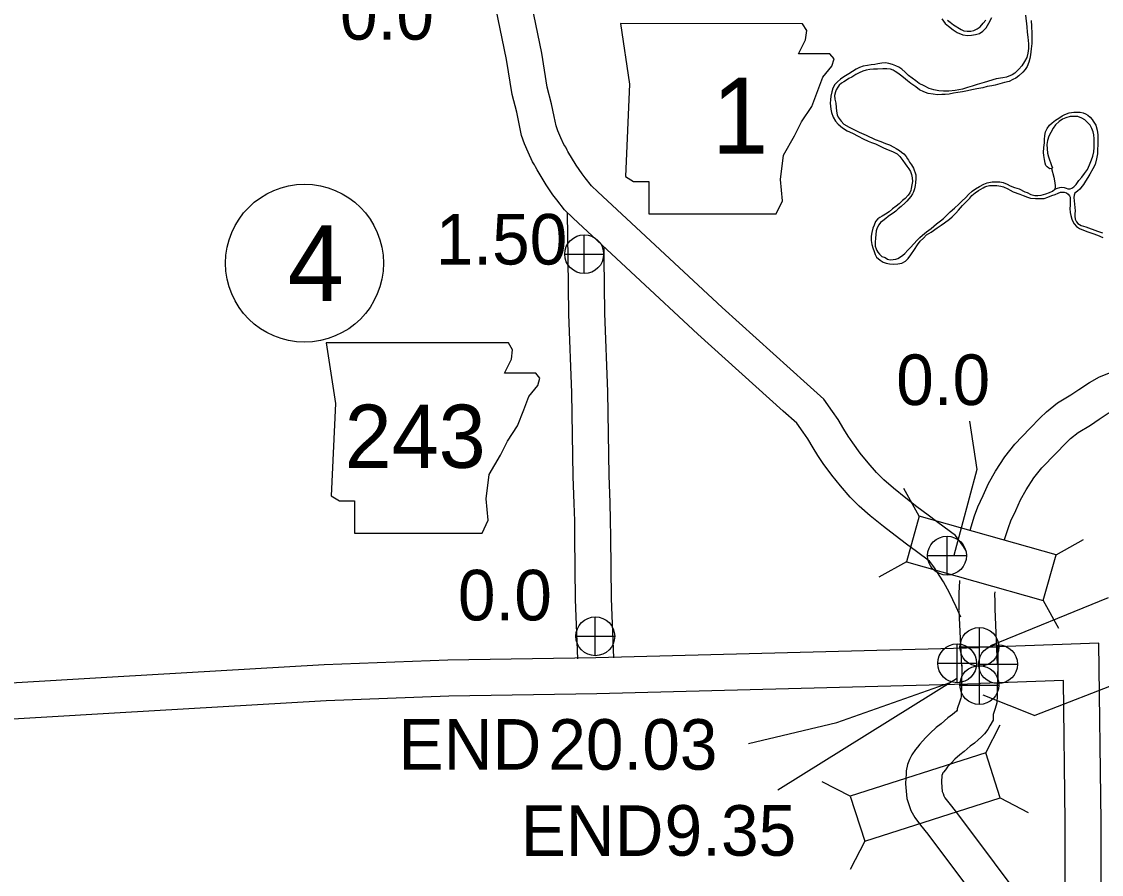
# Model space of a CAD drawing. Extents: x -939622 to -934222, y 1383701 to 1385301.
# Drawn here: x -935802.69 to -935775.62, y 1384181.86 to 1384203.23 of the extents above; entities that cross this region are included whole.
import ezdxf

# ---------------------------------------------------------------- set-up
doc = ezdxf.new("R2010")
doc.units = 0
for name, color, linetype in [('Level 10', 7, 'Continuous'), ('Level 15', 7, 'Continuous'), ('Level 20', 7, 'Continuous'), ('Level 21', 7, 'Continuous'), ('Level 25', 7, 'Continuous'), ('Level 26', 7, 'Continuous'), ('Level 27', 7, 'Continuous'), ('Level 9', 7, 'Continuous')]:
    doc.layers.add(name, color=color, linetype=linetype)

msp = doc.modelspace()

# ---------------------------------------------------------------- linework, layer by layer
at = {"layer": 'Level 10'}
for points in [[(-935779.013, 1384189.97), (-935779.082, 1384190.072), (-935779.276, 1384190.348), (-935779.72, 1384190.676), (-935779.967, 1384190.857), (-935780.246, 1384191.07), (-935780.525, 1384191.284), (-935780.835, 1384191.535), (-935781.074, 1384191.744), (-935781.257, 1384191.928), (-935781.468, 1384192.174), (-935781.668, 1384192.419), (-935781.856, 1384192.67), (-935781.97, 1384192.843), (-935782.078, 1384193.016), (-935782.221, 1384193.258), (-935782.359, 1384193.456), (-935782.582, 1384193.769), (-935782.996, 1384194.14), (-935785.132, 1384196.064), (-935788.249, 1384198.963), (-935788.407, 1384199.114), (-935788.564, 1384199.319), (-935788.64, 1384199.417), (-935788.784, 1384199.63), (-935788.995, 1384199.978), (-935789.012, 1384200.007), (-935789.047, 1384200.081), (-935789.094, 1384200.153), (-935789.172, 1384200.322), (-935789.244, 1384200.493), (-935789.287, 1384200.618), (-935789.336, 1384200.851), (-935789.403, 1384201.169), (-935789.512, 1384201.588), (-935789.649, 1384202.441), (-935790.19, 1384205.071)], [(-935779.148, 1384188.302), (-935779.264, 1384188.566), (-935779.425, 1384188.917), (-935779.578, 1384189.193), (-935779.824, 1384189.564), (-935779.928, 1384189.711), (-935780.254, 1384189.951), (-935780.506, 1384190.137), (-935780.793, 1384190.355), (-935781.082, 1384190.578), (-935781.415, 1384190.846), (-935781.69, 1384191.087), (-935781.918, 1384191.316), (-935782.158, 1384191.596), (-935782.377, 1384191.865), (-935782.593, 1384192.153), (-935782.727, 1384192.356), (-935782.847, 1384192.548), (-935782.979, 1384192.772), (-935783.094, 1384192.938), (-935783.256, 1384193.165), (-935783.598, 1384193.471), (-935785.74, 1384195.401), (-935788.865, 1384198.307), (-935789.08, 1384198.511), (-935789.276, 1384198.768), (-935789.369, 1384198.887), (-935789.542, 1384199.144), (-935789.77, 1384199.52), (-935789.811, 1384199.591), (-935789.835, 1384199.642), (-935789.884, 1384199.717), (-935789.994, 1384199.957), (-935790.085, 1384200.171), (-935790.157, 1384200.379), (-935790.217, 1384200.666), (-935790.279, 1384200.963), (-935790.394, 1384201.403), (-935790.535, 1384202.279), (-935791.07, 1384204.883)], [(-935788.748, 1384187.261), (-935788.801, 1384188.751), (-935788.821, 1384190.307), (-935788.824, 1384190.719), (-935788.837, 1384191.151), (-935788.861, 1384191.833), (-935788.898, 1384193.926), (-935788.972, 1384195.902), (-935788.986, 1384197.288), (-935789.004, 1384198.427)], [(-935787.848, 1384187.284), (-935787.902, 1384188.773), (-935787.921, 1384190.316), (-935787.924, 1384190.735), (-935787.937, 1384191.18), (-935787.962, 1384191.857), (-935787.998, 1384193.951), (-935788.072, 1384195.924), (-935788.086, 1384197.3), (-935788.09, 1384197.56)], [(-935775.638, 1384177.983), (-935775.627, 1384183.177), (-935775.684, 1384187.654), (-935778.687, 1384187.545)], [(-935779.121, 1384187.104), (-935779.131, 1384186.557), (-935779.136, 1384186.369), (-935779.139, 1384186.307), (-935779.148, 1384186.274), (-935779.173, 1384186.196), (-935779.236, 1384186.008), (-935779.235, 1384185.97), (-935779.256, 1384185.949), (-935779.303, 1384185.905), (-935779.354, 1384185.863), (-935779.472, 1384185.778), (-935779.641, 1384185.632), (-935779.76, 1384185.536), (-935779.913, 1384185.395), (-935780.032, 1384185.278), (-935780.175, 1384185.12), (-935780.227, 1384185.048), (-935780.282, 1384184.989), (-935780.376, 1384184.856), (-935780.432, 1384184.738), (-935780.483, 1384184.608), (-935780.513, 1384184.455), (-935780.517, 1384184.363), (-935780.527, 1384184.28), (-935780.53, 1384184.129), (-935780.498, 1384183.76), (-935780.442, 1384183.586), (-935780.395, 1384183.459), (-935780.301, 1384183.282), (-935780.152, 1384183.095), (-935779.968, 1384182.862), (-935778.082, 1384180.341)], [(-935778.221, 1384187.087), (-935778.232, 1384186.537), (-935778.237, 1384186.34), (-935778.244, 1384186.161), (-935778.287, 1384186.012), (-935778.317, 1384185.919), (-935778.335, 1384185.863), (-935778.335, 1384185.726), (-935778.418, 1384185.585), (-935778.471, 1384185.487), (-935778.553, 1384185.38), (-935778.628, 1384185.303), (-935778.71, 1384185.228), (-935778.804, 1384185.15), (-935778.913, 1384185.071), (-935779.065, 1384184.94), (-935779.173, 1384184.853), (-935779.292, 1384184.744), (-935779.382, 1384184.655), (-935779.476, 1384184.551), (-935779.532, 1384184.475), (-935779.581, 1384184.422), (-935779.596, 1384184.401), (-935779.606, 1384184.378), (-935779.616, 1384184.355), (-935779.617, 1384184.35), (-935779.619, 1384184.292), (-935779.628, 1384184.218), (-935779.629, 1384184.158), (-935779.61, 1384183.939), (-935779.591, 1384183.881), (-935779.572, 1384183.829), (-935779.544, 1384183.776), (-935779.447, 1384183.654), (-935779.255, 1384183.412), (-935777.367, 1384180.887)], [(-935776.534, 1384179.887), (-935776.527, 1384183.172), (-935776.573, 1384186.721), (-935778.655, 1384186.646)]]:
    msp.add_lwpolyline(points, dxfattribs=at)
at = {"layer": 'Level 15'}
for points in [[(-935778.915, 1384190.483), (-935778.914, 1384190.488), (-935778.803, 1384190.848), (-935778.715, 1384191.073), (-935778.583, 1384191.353), (-935778.454, 1384191.651), (-935778.272, 1384191.966), (-935778.044, 1384192.319), (-935777.79, 1384192.643), (-935777.412, 1384193.031), (-935777.153, 1384193.298), (-935777, 1384193.452), (-935776.719, 1384193.677), (-935776.383, 1384193.874), (-935776.185, 1384194.013), (-935775.918, 1384194.189), (-935775.672, 1384194.324), (-935775.226, 1384194.501), (-935772.418, 1384195.56), (-935769.232, 1384196.667)], [(-935778.047, 1384190.247), (-935777.953, 1384190.551), (-935777.888, 1384190.716), (-935777.763, 1384190.982), (-935777.649, 1384191.246), (-935777.503, 1384191.497), (-935777.311, 1384191.797), (-935777.112, 1384192.049), (-935776.767, 1384192.404), (-935776.511, 1384192.667), (-935776.398, 1384192.781), (-935776.207, 1384192.934), (-935775.896, 1384193.116), (-935775.679, 1384193.269), (-935775.454, 1384193.417), (-935775.288, 1384193.508), (-935774.901, 1384193.662), (-935772.111, 1384194.713), (-935768.936, 1384195.817)], [(-935779.186, 1384188.48), (-935779.188, 1384188.7), (-935779.189, 1384188.908), (-935779.171, 1384189.217), (-935779.17, 1384189.226)], [(-935778.286, 1384188.487), (-935778.288, 1384188.706), (-935778.289, 1384188.884), (-935778.286, 1384188.938)], [(-935778.222, 1384187.117), (-935778.287, 1384188.505)], [(-935779.121, 1384187.074), (-935779.186, 1384188.463)], [(-935824.907, 1384185.728), (-935816.102, 1384186.059), (-935807.838, 1384186.366), (-935805.943, 1384186.48), (-935800.416, 1384186.809), (-935795.102, 1384187.118), (-935792.008, 1384187.236), (-935788.292, 1384187.295), (-935778.683, 1384187.545)], [(-935824.874, 1384184.829), (-935816.068, 1384185.16), (-935807.795, 1384185.467), (-935805.889, 1384185.581), (-935800.363, 1384185.91), (-935795.059, 1384186.219), (-935791.984, 1384186.336), (-935788.273, 1384186.395), (-935778.659, 1384186.646)]]:
    msp.add_lwpolyline(points, dxfattribs=at)
at = {"layer": 'Level 20'}
for p, q in [((-935780.188, 1384190.835), (-935780.575, 1384191.527)), ((-935776.758, 1384189.867), (-935776.067, 1384190.254)), ((-935780.511, 1384189.692), (-935781.202, 1384189.305)), ((-935777.081, 1384188.724), (-935776.694, 1384188.032)), ((-935778.521, 1384184.906), (-935778.159, 1384185.61)), ((-935781.915, 1384183.819), (-935782.619, 1384184.181)), ((-935778.159, 1384183.775), (-935777.454, 1384183.412)), ((-935781.553, 1384182.688), (-935781.915, 1384181.983))]:
    msp.add_line(p, q, dxfattribs=at)
for points in [[(-935776.758, 1384189.867), (-935780.188, 1384190.835), (-935780.511, 1384189.692), (-935777.081, 1384188.724)], [(-935778.521, 1384184.906), (-935781.915, 1384183.819), (-935781.553, 1384182.688), (-935778.159, 1384183.775)]]:
    msp.add_lwpolyline(points, close=True, dxfattribs=at)
at = {"layer": 'Level 21'}
for points in [[(-935787.679, 1384203.182), (-935787.45, 1384201.659), (-935787.552, 1384199.35), (-935787.349, 1384199.223), (-935786.968, 1384199.223), (-935786.968, 1384198.411), (-935783.771, 1384198.411), (-935783.619, 1384198.741), (-935783.669, 1384199.274), (-935783.593, 1384199.883), (-935783.314, 1384200.365), (-935783.136, 1384200.72), (-935782.883, 1384201.101), (-935782.73, 1384201.507), (-935782.603, 1384201.837), (-935782.375, 1384202.116), (-935782.324, 1384202.294), (-935782.426, 1384202.42), (-935783.212, 1384202.42), (-935783.035, 1384202.776), (-935783.009, 1384203.004), (-935783.115, 1384203.179)], [(-935795.052, 1384195.18), (-935794.824, 1384193.657), (-935794.926, 1384191.348), (-935794.723, 1384191.221), (-935794.342, 1384191.221), (-935794.342, 1384190.409), (-935791.144, 1384190.409), (-935790.992, 1384190.739), (-935791.043, 1384191.272), (-935790.967, 1384191.881), (-935790.688, 1384192.363), (-935790.51, 1384192.718), (-935790.256, 1384193.099), (-935790.104, 1384193.505), (-935789.977, 1384193.835), (-935789.749, 1384194.114), (-935789.698, 1384194.292), (-935789.799, 1384194.418), (-935790.586, 1384194.418), (-935790.408, 1384194.774), (-935790.383, 1384195.002), (-935790.488, 1384195.177)]]:
    msp.add_lwpolyline(points, close=True, dxfattribs=at)
at = {"layer": 'Level 25'}
for p, q in [((-935778.924, 1384193.217), (-935778.74, 1384192.006)), ((-935778.74, 1384192.006), (-935779.319, 1384189.846)), ((-935775.448, 1384188.793), (-935778.397, 1384187.582)), ((-935783.73, 1384183.978), (-935779.254, 1384186.769)), ((-935782.256, 1384185.663), (-935779.412, 1384186.664)), ((-935774.711, 1384186.844), (-935777.291, 1384185.844)), ((-935778.595, 1384186.355), (-935777.291, 1384185.844)), ((-935784.468, 1384185.136), (-935782.256, 1384185.663))]:
    msp.add_line(p, q, dxfattribs=at)
at = {"layer": 'Level 26'}
for p, q in [((-935788.586, 1384196.914), (-935788.586, 1384197.889)), ((-935789.074, 1384197.402), (-935788.099, 1384197.402)), ((-935779.491, 1384189.359), (-935779.491, 1384190.334)), ((-935779.979, 1384189.846), (-935779.004, 1384189.846)), ((-935788.309, 1384187.339), (-935788.309, 1384188.314)), ((-935778.68, 1384187.071), (-935778.68, 1384188.046)), ((-935788.797, 1384187.826), (-935787.822, 1384187.826)), ((-935779.236, 1384186.662), (-935779.236, 1384187.637)), ((-935779.168, 1384187.558), (-935778.193, 1384187.558)), ((-935778.212, 1384186.638), (-935778.212, 1384187.613)), ((-935779.724, 1384187.149), (-935778.749, 1384187.149)), ((-935778.699, 1384187.126), (-935777.724, 1384187.126)), ((-935778.68, 1384186.116), (-935778.68, 1384187.091)), ((-935779.168, 1384186.603), (-935778.193, 1384186.603))]:
    msp.add_line(p, q, dxfattribs=at)
for centre in [(-935788.586, 1384197.402), (-935779.491, 1384189.846), (-935788.309, 1384187.826), (-935778.68, 1384187.558), (-935779.236, 1384187.149), (-935778.212, 1384187.126), (-935778.68, 1384186.603)]:
    msp.add_circle(centre, 0.487, dxfattribs=at)
at = {"layer": 'Level 27'}
msp.add_circle((-935795.598, 1384197.176), 1.98, dxfattribs=at)
at = {"layer": 'Level 9'}
for points in [[(-935777.521, 1384203.394), (-935777.493, 1384203.103), (-935777.48, 1384202.968), (-935777.462, 1384202.839), (-935777.446, 1384202.674), (-935777.446, 1384202.56), (-935777.461, 1384202.436), (-935777.494, 1384202.333), (-935777.546, 1384202.233), (-935777.612, 1384202.126), (-935777.687, 1384202.036), (-935777.787, 1384201.941), (-935777.855, 1384201.894), (-935778.003, 1384201.839), (-935778.089, 1384201.825), (-935778.256, 1384201.793), (-935778.56, 1384201.701), (-935778.735, 1384201.655), (-935778.863, 1384201.612), (-935778.979, 1384201.582), (-935779.104, 1384201.534), (-935779.283, 1384201.505), (-935779.444, 1384201.489), (-935779.582, 1384201.488), (-935779.693, 1384201.495), (-935779.822, 1384201.518), (-935779.937, 1384201.552), (-935780.065, 1384201.62), (-935780.186, 1384201.68), (-935780.277, 1384201.747), (-935780.366, 1384201.811), (-935780.455, 1384201.884), (-935780.541, 1384201.966), (-935780.623, 1384202.036), (-935780.699, 1384202.085)], [(-935777.383, 1384203.262), (-935777.37, 1384203.118), (-935777.363, 1384202.935), (-935777.365, 1384202.806), (-935777.368, 1384202.685), (-935777.38, 1384202.547), (-935777.397, 1384202.402), (-935777.416, 1384202.305), (-935777.443, 1384202.211), (-935777.482, 1384202.102), (-935777.529, 1384202.034), (-935777.59, 1384201.961), (-935777.692, 1384201.871), (-935777.766, 1384201.815), (-935777.84, 1384201.777), (-935777.931, 1384201.732), (-935778.05, 1384201.705), (-935778.163, 1384201.669), (-935778.288, 1384201.639), (-935778.366, 1384201.625), (-935778.482, 1384201.601), (-935778.595, 1384201.568), (-935778.744, 1384201.546), (-935778.867, 1384201.519), (-935778.974, 1384201.498), (-935779.102, 1384201.471), (-935779.221, 1384201.456), (-935779.329, 1384201.438), (-935779.439, 1384201.414), (-935779.541, 1384201.402), (-935779.619, 1384201.403), (-935779.732, 1384201.397), (-935779.84, 1384201.41), (-935779.964, 1384201.428), (-935780.076, 1384201.47), (-935780.179, 1384201.521), (-935780.277, 1384201.597), (-935780.402, 1384201.678), (-935780.484, 1384201.745), (-935780.579, 1384201.827), (-935780.659, 1384201.888), (-935780.726, 1384201.937), (-935780.787, 1384201.981), (-935780.844, 1384202.012)], [(-935779.622, 1384203.298), (-935779.541, 1384203.18), (-935779.458, 1384203.113), (-935779.333, 1384203.026), (-935779.233, 1384202.959), (-935779.093, 1384202.9), (-935778.973, 1384202.885), (-935778.88, 1384202.887), (-935778.773, 1384202.905), (-935778.675, 1384202.937), (-935778.59, 1384202.991), (-935778.511, 1384203.074), (-935778.439, 1384203.19), (-935778.368, 1384203.333)], [(-935779.48, 1384203.263), (-935779.41, 1384203.213), (-935779.331, 1384203.149), (-935779.133, 1384203.037), (-935779.072, 1384202.999), (-935778.988, 1384202.99), (-935778.892, 1384202.992), (-935778.818, 1384203.006), (-935778.732, 1384203.053), (-935778.658, 1384203.1), (-935778.586, 1384203.189), (-935778.516, 1384203.263)], [(-935780.699, 1384202.085), (-935780.775, 1384202.123), (-935780.857, 1384202.154), (-935780.951, 1384202.181), (-935781.032, 1384202.197), (-935781.122, 1384202.192), (-935781.229, 1384202.171), (-935781.303, 1384202.157), (-935781.39, 1384202.146), (-935781.486, 1384202.131), (-935781.596, 1384202.11), (-935781.688, 1384202.078), (-935781.768, 1384202.04), (-935781.859, 1384201.983), (-935781.954, 1384201.924), (-935782.075, 1384201.849), (-935782.16, 1384201.786), (-935782.239, 1384201.724), (-935782.303, 1384201.656), (-935782.355, 1384201.565), (-935782.382, 1384201.471), (-935782.401, 1384201.365), (-935782.413, 1384201.274), (-935782.417, 1384201.19), (-935782.401, 1384201.04), (-935782.387, 1384200.95), (-935782.342, 1384200.834), (-935782.286, 1384200.733), (-935782.221, 1384200.663), (-935782.114, 1384200.572), (-935781.992, 1384200.494), (-935781.862, 1384200.434), (-935781.722, 1384200.36), (-935781.595, 1384200.294), (-935781.47, 1384200.237), (-935781.382, 1384200.2), (-935781.286, 1384200.166), (-935781.18, 1384200.115), (-935781.083, 1384200.069), (-935780.967, 1384200.018), (-935780.859, 1384199.979), (-935780.743, 1384199.913), (-935780.676, 1384199.851), (-935780.601, 1384199.751), (-935780.542, 1384199.665), (-935780.499, 1384199.606), (-935780.452, 1384199.541), (-935780.408, 1384199.476), (-935780.382, 1384199.402), (-935780.362, 1384199.315), (-935780.357, 1384199.225), (-935780.376, 1384199.143), (-935780.391, 1384199.049), (-935780.402, 1384198.998), (-935780.425, 1384198.943), (-935780.465, 1384198.882), (-935780.538, 1384198.799), (-935780.611, 1384198.746), (-935780.693, 1384198.666), (-935780.77, 1384198.604), (-935780.855, 1384198.535), (-935780.94, 1384198.464), (-935781.031, 1384198.401), (-935781.117, 1384198.354), (-935781.179, 1384198.319), (-935781.223, 1384198.285), (-935781.281, 1384198.218), (-935781.321, 1384198.126), (-935781.349, 1384198.053), (-935781.376, 1384197.947), (-935781.389, 1384197.857), (-935781.392, 1384197.746), (-935781.374, 1384197.647), (-935781.348, 1384197.557), (-935781.316, 1384197.471), (-935781.293, 1384197.396), (-935781.255, 1384197.325), (-935781.169, 1384197.249), (-935781.093, 1384197.206), (-935781.015, 1384197.178), (-935780.931, 1384197.162), (-935780.834, 1384197.149), (-935780.727, 1384197.158), (-935780.625, 1384197.176), (-935780.528, 1384197.226), (-935780.464, 1384197.294), (-935780.397, 1384197.383), (-935780.308, 1384197.521), (-935780.227, 1384197.637), (-935780.163, 1384197.726), (-935780.081, 1384197.806), (-935780.002, 1384197.883), (-935779.887, 1384197.956), (-935779.734, 1384198.059), (-935779.634, 1384198.125), (-935779.552, 1384198.184), (-935779.428, 1384198.277), (-935779.361, 1384198.336), (-935779.273, 1384198.426), (-935779.2, 1384198.509), (-935779.104, 1384198.619)], [(-935780.844, 1384202.012), (-935780.908, 1384202.038), (-935780.998, 1384202.048), (-935781.1, 1384202.048), (-935781.232, 1384202.039), (-935781.33, 1384202.039), (-935781.423, 1384202.034), (-935781.516, 1384202.016), (-935781.605, 1384201.99), (-935781.694, 1384201.949), (-935781.776, 1384201.904), (-935781.874, 1384201.839), (-935781.95, 1384201.801), (-935782.033, 1384201.747), (-935782.077, 1384201.722), (-935782.133, 1384201.688), (-935782.195, 1384201.635), (-935782.23, 1384201.586), (-935782.267, 1384201.522), (-935782.29, 1384201.467), (-935782.308, 1384201.376), (-935782.3, 1384201.289), (-935782.279, 1384201.191), (-935782.274, 1384201.076), (-935782.259, 1384200.984), (-935782.242, 1384200.897), (-935782.217, 1384200.837), (-935782.148, 1384200.734), (-935782.077, 1384200.66), (-935781.941, 1384200.586), (-935781.828, 1384200.528), (-935781.692, 1384200.46), (-935781.519, 1384200.386), (-935781.295, 1384200.277), (-935781.149, 1384200.227), (-935781.031, 1384200.179), (-935780.929, 1384200.14), (-935780.825, 1384200.085), (-935780.762, 1384200.054), (-935780.682, 1384199.998), (-935780.63, 1384199.958), (-935780.575, 1384199.914), (-935780.517, 1384199.852), (-935780.482, 1384199.793), (-935780.46, 1384199.755), (-935780.429, 1384199.71), (-935780.38, 1384199.645), (-935780.332, 1384199.556), (-935780.271, 1384199.389), (-935780.275, 1384199.296), (-935780.278, 1384199.194), (-935780.289, 1384199.124), (-935780.304, 1384199.043), (-935780.335, 1384198.967), (-935780.355, 1384198.918), (-935780.395, 1384198.848), (-935780.445, 1384198.789), (-935780.5, 1384198.728), (-935780.544, 1384198.688), (-935780.641, 1384198.598), (-935780.714, 1384198.539), (-935780.776, 1384198.483), (-935780.843, 1384198.427), (-935780.905, 1384198.387), (-935780.967, 1384198.343), (-935781.022, 1384198.299), (-935781.102, 1384198.24), (-935781.158, 1384198.197), (-935781.204, 1384198.141), (-935781.241, 1384198.065), (-935781.266, 1384197.986), (-935781.279, 1384197.896), (-935781.286, 1384197.805), (-935781.292, 1384197.706), (-935781.289, 1384197.601), (-935781.267, 1384197.538), (-935781.248, 1384197.497), (-935781.223, 1384197.455), (-935781.185, 1384197.405), (-935781.124, 1384197.346), (-935781.042, 1384197.315), (-935780.984, 1384197.275), (-935780.918, 1384197.264), (-935780.837, 1384197.266), (-935780.775, 1384197.274), (-935780.721, 1384197.294), (-935780.656, 1384197.334), (-935780.601, 1384197.378), (-935780.551, 1384197.418), (-935780.472, 1384197.501), (-935780.405, 1384197.572), (-935780.236, 1384197.754), (-935780.171, 1384197.816), (-935780.104, 1384197.878), (-935780.007, 1384197.965), (-935779.89, 1384198.049), (-935779.752, 1384198.161), (-935779.655, 1384198.241), (-935779.581, 1384198.3), (-935779.485, 1384198.39), (-935779.409, 1384198.461)], [(-935776.875, 1384199.549), (-935776.914, 1384199.545), (-935776.941, 1384199.559), (-935776.984, 1384199.591), (-935777.012, 1384199.627), (-935777.034, 1384199.683), (-935777.049, 1384199.773), (-935777.066, 1384199.875), (-935777.071, 1384199.95), (-935777.065, 1384200.076), (-935777.05, 1384200.194), (-935777.046, 1384200.275), (-935777.037, 1384200.375), (-935777.021, 1384200.471), (-935776.981, 1384200.548), (-935776.918, 1384200.637), (-935776.853, 1384200.698), (-935776.774, 1384200.761), (-935776.689, 1384200.814), (-935776.606, 1384200.867), (-935776.535, 1384200.902), (-935776.431, 1384200.941), (-935776.315, 1384200.959), (-935776.24, 1384200.961), (-935776.153, 1384200.963), (-935776.081, 1384200.947), (-935776.02, 1384200.921), (-935775.962, 1384200.887), (-935775.904, 1384200.837), (-935775.855, 1384200.778), (-935775.827, 1384200.734), (-935775.758, 1384200.636), (-935775.728, 1384200.508), (-935775.713, 1384200.394), (-935775.71, 1384200.28), (-935775.71, 1384200.144), (-935775.716, 1384200.027), (-935775.722, 1384199.921), (-935775.743, 1384199.794), (-935775.781, 1384199.652), (-935775.835, 1384199.542), (-935775.907, 1384199.411), (-935775.965, 1384199.323), (-935776.022, 1384199.231), (-935776.071, 1384199.151), (-935776.103, 1384199.105), (-935776.161, 1384199.035), (-935776.223, 1384198.985), (-935776.287, 1384198.929), (-935776.307, 1384198.884), (-935776.311, 1384198.823), (-935776.306, 1384198.742), (-935776.295, 1384198.655), (-935776.284, 1384198.571), (-935776.282, 1384198.487), (-935776.286, 1384198.415), (-935776.287, 1384198.352), (-935776.279, 1384198.277), (-935776.248, 1384198.214), (-935776.211, 1384198.173), (-935776.126, 1384198.124), (-935776.008, 1384198.088), (-935775.718, 1384197.975), (-935775.591, 1384197.934)], [(-935776.79, 1384199.028), (-935776.722, 1384199.059), (-935776.662, 1384199.076), (-935776.609, 1384199.08), (-935776.551, 1384199.073), (-935776.506, 1384199.056), (-935776.464, 1384199.042), (-935776.44, 1384199.04), (-935776.407, 1384199.037), (-935776.359, 1384199.057), (-935776.315, 1384199.094), (-935776.257, 1384199.15), (-935776.187, 1384199.245), (-935776.115, 1384199.334), (-935776.045, 1384199.42), (-935775.973, 1384199.524), (-935775.922, 1384199.642), (-935775.871, 1384199.767), (-935775.837, 1384199.858), (-935775.813, 1384199.964), (-935775.801, 1384200.079), (-935775.801, 1384200.175), (-935775.798, 1384200.295), (-935775.812, 1384200.391), (-935775.829, 1384200.472), (-935775.858, 1384200.555), (-935775.905, 1384200.632), (-935775.97, 1384200.706), (-935776.04, 1384200.767), (-935776.113, 1384200.811), (-935776.213, 1384200.85), (-935776.318, 1384200.856), (-935776.408, 1384200.854), (-935776.509, 1384200.821), (-935776.592, 1384200.786), (-935776.683, 1384200.724), (-935776.768, 1384200.64), (-935776.832, 1384200.558), (-935776.892, 1384200.454), (-935776.938, 1384200.356), (-935776.971, 1384200.253), (-935776.986, 1384200.154), (-935776.983, 1384200.039), (-935776.969, 1384199.937), (-935776.945, 1384199.839), (-935776.923, 1384199.764), (-935776.9, 1384199.696), (-935776.884, 1384199.648), (-935776.862, 1384199.603), (-935776.849, 1384199.583), (-935776.851, 1384199.558), (-935776.875, 1384199.549)], [(-935776.875, 1384199.549), (-935776.816, 1384199.334), (-935776.791, 1384199.193), (-935776.783, 1384199.118), (-935776.782, 1384199.088), (-935776.79, 1384199.028)], [(-935779.409, 1384198.461), (-935779.3, 1384198.554), (-935779.195, 1384198.653), (-935779.119, 1384198.73), (-935779.023, 1384198.823), (-935778.956, 1384198.9), (-935778.859, 1384198.984), (-935778.777, 1384199.043), (-935778.679, 1384199.099), (-935778.57, 1384199.156), (-935778.481, 1384199.189), (-935778.358, 1384199.213), (-935778.257, 1384199.216), (-935778.167, 1384199.212), (-935778.085, 1384199.199), (-935777.986, 1384199.159), (-935777.904, 1384199.119), (-935777.798, 1384199.074), (-935777.686, 1384199.038), (-935777.537, 1384198.966), (-935777.483, 1384198.944), (-935777.386, 1384198.901), (-935777.292, 1384198.876), (-935777.211, 1384198.872), (-935777.134, 1384198.883), (-935777.018, 1384198.914), (-935776.923, 1384198.949), (-935776.849, 1384198.981), (-935776.79, 1384199.028)], [(-935779.104, 1384198.619), (-935779.025, 1384198.7), (-935778.92, 1384198.805), (-935778.865, 1384198.869), (-935778.783, 1384198.937), (-935778.698, 1384199), (-935778.585, 1384199.066), (-935778.544, 1384199.088), (-935778.491, 1384199.11), (-935778.422, 1384199.124), (-935778.347, 1384199.126), (-935778.242, 1384199.12), (-935778.146, 1384199.11), (-935778.071, 1384199.091), (-935777.968, 1384199.043), (-935777.907, 1384199.005), (-935777.834, 1384198.965), (-935777.665, 1384198.909), (-935777.58, 1384198.875), (-935777.474, 1384198.83), (-935777.401, 1384198.807), (-935777.272, 1384198.796), (-935777.158, 1384198.796), (-935777.054, 1384198.801), (-935776.962, 1384198.834), (-935776.864, 1384198.869), (-935776.784, 1384198.901), (-935776.704, 1384198.934), (-935776.65, 1384198.953), (-935776.554, 1384198.959), (-935776.497, 1384198.939), (-935776.457, 1384198.91), (-935776.423, 1384198.866), (-935776.404, 1384198.827), (-935776.403, 1384198.779), (-935776.401, 1384198.707), (-935776.408, 1384198.619), (-935776.409, 1384198.544), (-935776.401, 1384198.445), (-935776.39, 1384198.37), (-935776.363, 1384198.278), (-935776.341, 1384198.218), (-935776.307, 1384198.162), (-935776.248, 1384198.094), (-935776.166, 1384198.048), (-935776.066, 1384198.006), (-935775.957, 1384197.966), (-935775.833, 1384197.921), (-935775.721, 1384197.882), (-935775.585, 1384197.819)]]:
    msp.add_lwpolyline(points, dxfattribs=at)

# ---------------------------------------------------------------- texts
at = {"layer": 'Level 21'}
for s, height, p in [('1', 1.901, (-935785.383, 1384199.923)), ('243', 1.584, (-935794.591, 1384192.047))]:
    msp.add_text(s, height=height, dxfattribs=at).set_placement(p)
at = {"layer": 'Level 25'}
for s, p in [('0.0', (-935794.709, 1384202.778)), ('1.50', (-935792.309, 1384197.143)), ('0.0', (-935780.765, 1384193.621)), ('0.0', (-935791.753, 1384188.223)), ('END', (-935793.24, 1384184.483)), ('20.03', (-935789.487, 1384184.481)), ('END', (-935790.177, 1384182.321)), ('9.35', (-935786.571, 1384182.326))]:
    msp.add_text(s, height=1.2672, dxfattribs=at).set_placement(p)
at = {"layer": 'Level 27'}
msp.add_text('4', height=1.901, dxfattribs=at).set_placement((-935796.023, 1384196.226))

doc.saveas('drawing.dxf')
